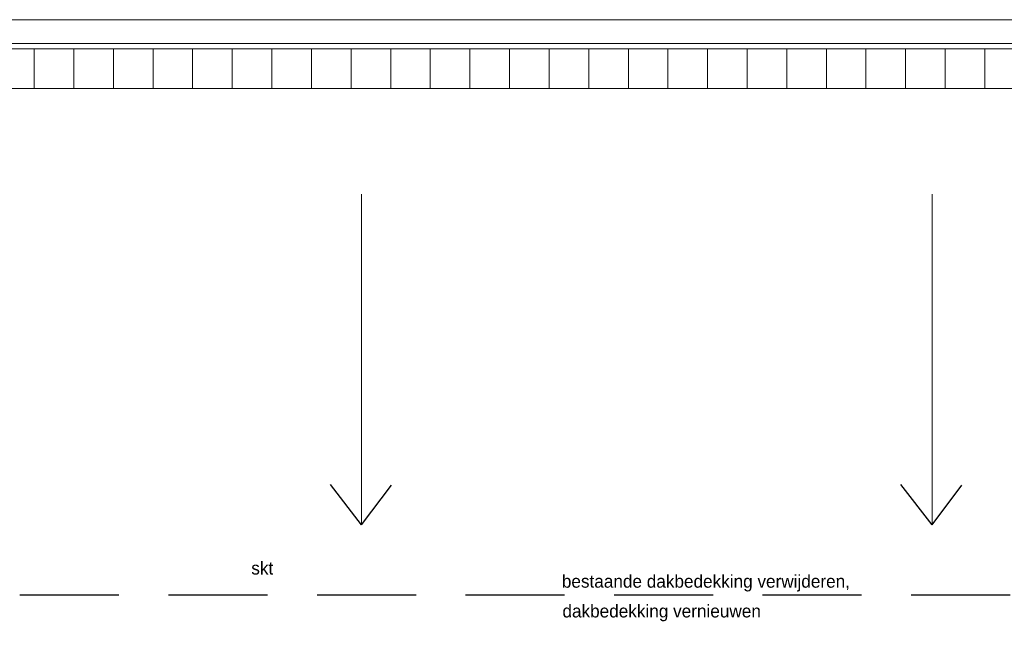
# Model space of a CAD drawing. Header units: millimetres. Extents: x -526411 to -400573, y 47353 to 130199.
# Tile 541 of 543: x -425127 to -412698, y 114814 to 122567. Entities that reach past the tile are written whole.
import ezdxf

# ---------------------------------------------------------------- set-up
doc = ezdxf.new("R2010")
doc.units = ezdxf.units.MM
doc.linetypes.add('IMPORT-AI-Linetype-3 _4_', pattern=[84.433218, 56.288812, -28.144406])
doc.layers.add('01_ALGEMEEN', color=7, linetype='Continuous', lineweight=18)
doc.layers.add('m-pg-03_AI_dwg', color=8, linetype='Continuous', lineweight=18)
doc.styles.add('Frutiger', font='Frutrg__0.ttf', dxfattribs={"height": 7.29503})

# ---------------------------------------------------------------- blocks, each defined once
blk = doc.blocks.new('m-pg-03_AI_dwg_block 2109-641075-3e Verdieping - Percelen telling LI')
at = {"layer": '01_ALGEMEEN', "color": 213, "lineweight": 13}
blk.add_line((2027.15, 1570.81), (2027.15, 1382.83), dxfattribs=at)
blk = doc.blocks.new('m-pg-03_AI_dwg_block 2110-641076-3e Verdieping - Percelen telling LI')
at = {"layer": '01_ALGEMEEN', "color": 253, "lineweight": 25}
blk.add_line((2027.15, 1382.83), (2009.39, 1405.72), dxfattribs=at)
blk = doc.blocks.new('m-pg-03_AI_dwg_block 2111-641077-3e Verdieping - Percelen telling LI')
at = {"layer": '01_ALGEMEEN', "color": 253, "lineweight": 25}
blk.add_line((2027.15, 1382.83), (2044.12, 1405.41), dxfattribs=at)
blk = doc.blocks.new('m-pg-03_AI_dwg_block 2108-641078-3e Verdieping - Percelen telling LI')
for name in ['m-pg-03_AI_dwg_block 2109-641075-3e Verdieping - Percelen telling LI', 'm-pg-03_AI_dwg_block 2110-641076-3e Verdieping - Percelen telling LI', 'm-pg-03_AI_dwg_block 2111-641077-3e Verdieping - Percelen telling LI']:
    blk.add_blockref(name, (0, 0))
blk = doc.blocks.new('m-pg-03_AI_dwg_block 2117-641083-3e Verdieping - Percelen telling LI')
at = {"layer": '01_ALGEMEEN', "color": 213, "lineweight": 13}
blk.add_line((2351.37, 1570.81), (2351.37, 1382.83), dxfattribs=at)
blk = doc.blocks.new('m-pg-03_AI_dwg_block 2118-641084-3e Verdieping - Percelen telling LI')
at = {"layer": '01_ALGEMEEN', "color": 253, "lineweight": 25}
blk.add_line((2351.37, 1382.83), (2333.61, 1405.72), dxfattribs=at)
blk = doc.blocks.new('m-pg-03_AI_dwg_block 2119-641085-3e Verdieping - Percelen telling LI')
at = {"layer": '01_ALGEMEEN', "color": 253, "lineweight": 25}
blk.add_line((2351.37, 1382.83), (2368.34, 1405.41), dxfattribs=at)
blk = doc.blocks.new('m-pg-03_AI_dwg_block 2116-641086-3e Verdieping - Percelen telling LI')
for name in ['m-pg-03_AI_dwg_block 2117-641083-3e Verdieping - Percelen telling LI', 'm-pg-03_AI_dwg_block 2118-641084-3e Verdieping - Percelen telling LI', 'm-pg-03_AI_dwg_block 2119-641085-3e Verdieping - Percelen telling LI']:
    blk.add_blockref(name, (0, 0))
blk = doc.blocks.new('m-pg-03_AI_dwg_block 2145-641112-3e Verdieping - Percelen telling LI')
at = {"layer": '01_ALGEMEEN', "color": 133, "flags": 128}
blk.add_lwpolyline([(1439.8, 1670.16), (2938.42, 1670.16), (2938.42, 1015.39), (1439.8, 1015.39), (1439.8, 1064.93), (1453.31, 1064.93), (1453.31, 1028.9), (2924.92, 1028.9), (2924.92, 1656.65), (1453.31, 1656.65), (1453.31, 1301.78), (1439.8, 1301.78)], close=True, dxfattribs=at)
blk = doc.blocks.new('m-pg-03_AI_dwg_block 2155-641122-3e Verdieping - Percelen telling LI')
at = {"layer": '01_ALGEMEEN', "color": 253, "linetype": 'IMPORT-AI-Linetype-3 _4_', "lineweight": 25}
blk.add_line((2902.4, 1342.78), (1475.82, 1342.78), dxfattribs=at)
blk = doc.blocks.new('m-pg-03_AI_dwg_block 2159-641126-3e Verdieping - Percelen telling LI')
at = {"layer": '01_ALGEMEEN', "char_height": 7.295, "attachment_point": 1, "line_spacing_factor": 1.017696, "style": 'Frutiger'}
for s, insert, width in [('bestaande dakbedekking verwijderen,', (2140.95, 1354.28), 219.4703), ('dakbedekking vernieuwen', (2141.29, 1337.35), 152.6087)]:
    blk.add_mtext(s, dxfattribs=dict(at, insert=insert, width=width))
blk = doc.blocks.new('m-pg-03_AI_dwg_block 2176-641143-3e Verdieping - Percelen telling LI')
at = {"layer": '01_ALGEMEEN', "insert": (1964.42, 1361.76), "char_height": 7.295, "width": 16.4222, "attachment_point": 1, "line_spacing_factor": 1.017696, "style": 'Frutiger'}
blk.add_mtext('skt', dxfattribs=at)
blk = doc.blocks.new('m-pg-03_AI_dwg_block 2005-641148-3e Verdieping - Percelen telling LI')
for name in ['m-pg-03_AI_dwg_block 2145-641112-3e Verdieping - Percelen telling LI', 'm-pg-03_AI_dwg_block 2108-641078-3e Verdieping - Percelen telling LI', 'm-pg-03_AI_dwg_block 2116-641086-3e Verdieping - Percelen telling LI', 'm-pg-03_AI_dwg_block 2176-641143-3e Verdieping - Percelen telling LI', 'm-pg-03_AI_dwg_block 2159-641126-3e Verdieping - Percelen telling LI', 'm-pg-03_AI_dwg_block 2155-641122-3e Verdieping - Percelen telling LI']:
    blk.add_blockref(name, (0, 0))
blk = doc.blocks.new('m-pg-03_AI_dwg_block 2-641149-3e Verdieping - Percelen telling LI')
blk.add_blockref('m-pg-03_AI_dwg_block 2005-641148-3e Verdieping - Percelen telling LI', (0, 0))
blk = doc.blocks.new('m-pg-03_AI_dwg_block 3735-642703-3e Verdieping - Percelen telling LI')
at = {"layer": '01_ALGEMEEN', "color": 9, "lineweight": 9, "flags": 128}
blk.add_lwpolyline([(2403.9, 1653.5), (2381.39, 1653.5), (2381.39, 1630.98), (2403.9, 1630.98)], close=True, dxfattribs=at)
blk = doc.blocks.new('m-pg-03_AI_dwg_block 3734-642704-3e Verdieping - Percelen telling LI')
blk.add_blockref('m-pg-03_AI_dwg_block 3735-642703-3e Verdieping - Percelen telling LI', (0, 0))
blk = doc.blocks.new('m-pg-03_AI_dwg_block 3737-642705-3e Verdieping - Percelen telling LI')
at = {"layer": '01_ALGEMEEN', "color": 9, "lineweight": 9, "flags": 128}
blk.add_lwpolyline([(2381.39, 1653.5), (2358.87, 1653.5), (2358.87, 1630.98), (2381.39, 1630.98)], close=True, dxfattribs=at)
blk = doc.blocks.new('m-pg-03_AI_dwg_block 3736-642706-3e Verdieping - Percelen telling LI')
blk.add_blockref('m-pg-03_AI_dwg_block 3737-642705-3e Verdieping - Percelen telling LI', (0, 0))
blk = doc.blocks.new('m-pg-03_AI_dwg_block 3739-642707-3e Verdieping - Percelen telling LI')
at = {"layer": '01_ALGEMEEN', "color": 9, "lineweight": 9, "flags": 128}
blk.add_lwpolyline([(2358.87, 1653.5), (2336.36, 1653.5), (2336.36, 1630.98), (2358.87, 1630.98)], close=True, dxfattribs=at)
blk = doc.blocks.new('m-pg-03_AI_dwg_block 3738-642708-3e Verdieping - Percelen telling LI')
blk.add_blockref('m-pg-03_AI_dwg_block 3739-642707-3e Verdieping - Percelen telling LI', (0, 0))
blk = doc.blocks.new('m-pg-03_AI_dwg_block 3741-642709-3e Verdieping - Percelen telling LI')
at = {"layer": '01_ALGEMEEN', "color": 9, "lineweight": 9, "flags": 128}
blk.add_lwpolyline([(2336.36, 1653.5), (2313.84, 1653.5), (2313.84, 1630.98), (2336.36, 1630.98)], close=True, dxfattribs=at)
blk = doc.blocks.new('m-pg-03_AI_dwg_block 3740-642710-3e Verdieping - Percelen telling LI')
blk.add_blockref('m-pg-03_AI_dwg_block 3741-642709-3e Verdieping - Percelen telling LI', (0, 0))
blk = doc.blocks.new('m-pg-03_AI_dwg_block 3743-642711-3e Verdieping - Percelen telling LI')
at = {"layer": '01_ALGEMEEN', "color": 9, "lineweight": 9, "flags": 128}
blk.add_lwpolyline([(2313.84, 1653.5), (2291.33, 1653.5), (2291.33, 1630.98), (2313.84, 1630.98)], close=True, dxfattribs=at)
blk = doc.blocks.new('m-pg-03_AI_dwg_block 3742-642712-3e Verdieping - Percelen telling LI')
blk.add_blockref('m-pg-03_AI_dwg_block 3743-642711-3e Verdieping - Percelen telling LI', (0, 0))
blk = doc.blocks.new('m-pg-03_AI_dwg_block 3745-642713-3e Verdieping - Percelen telling LI')
at = {"layer": '01_ALGEMEEN', "color": 9, "lineweight": 9, "flags": 128}
blk.add_lwpolyline([(2291.33, 1653.5), (2268.81, 1653.5), (2268.81, 1630.98), (2291.33, 1630.98)], close=True, dxfattribs=at)
blk = doc.blocks.new('m-pg-03_AI_dwg_block 3744-642714-3e Verdieping - Percelen telling LI')
blk.add_blockref('m-pg-03_AI_dwg_block 3745-642713-3e Verdieping - Percelen telling LI', (0, 0))
blk = doc.blocks.new('m-pg-03_AI_dwg_block 3747-642715-3e Verdieping - Percelen telling LI')
at = {"layer": '01_ALGEMEEN', "color": 9, "lineweight": 9, "flags": 128}
blk.add_lwpolyline([(2268.81, 1653.5), (2246.29, 1653.5), (2246.29, 1630.98), (2268.81, 1630.98)], close=True, dxfattribs=at)
blk = doc.blocks.new('m-pg-03_AI_dwg_block 3746-642716-3e Verdieping - Percelen telling LI')
blk.add_blockref('m-pg-03_AI_dwg_block 3747-642715-3e Verdieping - Percelen telling LI', (0, 0))
blk = doc.blocks.new('m-pg-03_AI_dwg_block 3749-642717-3e Verdieping - Percelen telling LI')
at = {"layer": '01_ALGEMEEN', "color": 9, "lineweight": 9, "flags": 128}
blk.add_lwpolyline([(2246.29, 1653.5), (2223.78, 1653.5), (2223.78, 1630.98), (2246.29, 1630.98)], close=True, dxfattribs=at)
blk = doc.blocks.new('m-pg-03_AI_dwg_block 3748-642718-3e Verdieping - Percelen telling LI')
blk.add_blockref('m-pg-03_AI_dwg_block 3749-642717-3e Verdieping - Percelen telling LI', (0, 0))
blk = doc.blocks.new('m-pg-03_AI_dwg_block 3751-642719-3e Verdieping - Percelen telling LI')
at = {"layer": '01_ALGEMEEN', "color": 9, "lineweight": 9, "flags": 128}
blk.add_lwpolyline([(2223.78, 1653.5), (2201.26, 1653.5), (2201.26, 1630.98), (2223.78, 1630.98)], close=True, dxfattribs=at)
blk = doc.blocks.new('m-pg-03_AI_dwg_block 3750-642720-3e Verdieping - Percelen telling LI')
blk.add_blockref('m-pg-03_AI_dwg_block 3751-642719-3e Verdieping - Percelen telling LI', (0, 0))
blk = doc.blocks.new('m-pg-03_AI_dwg_block 3753-642721-3e Verdieping - Percelen telling LI')
at = {"layer": '01_ALGEMEEN', "color": 9, "lineweight": 9, "flags": 128}
blk.add_lwpolyline([(2201.26, 1653.5), (2178.75, 1653.5), (2178.75, 1630.98), (2201.26, 1630.98)], close=True, dxfattribs=at)
blk = doc.blocks.new('m-pg-03_AI_dwg_block 3752-642722-3e Verdieping - Percelen telling LI')
blk.add_blockref('m-pg-03_AI_dwg_block 3753-642721-3e Verdieping - Percelen telling LI', (0, 0))
blk = doc.blocks.new('m-pg-03_AI_dwg_block 3755-642723-3e Verdieping - Percelen telling LI')
at = {"layer": '01_ALGEMEEN', "color": 9, "lineweight": 9, "flags": 128}
blk.add_lwpolyline([(2178.75, 1653.5), (2156.23, 1653.5), (2156.23, 1630.98), (2178.75, 1630.98)], close=True, dxfattribs=at)
blk = doc.blocks.new('m-pg-03_AI_dwg_block 3754-642724-3e Verdieping - Percelen telling LI')
blk.add_blockref('m-pg-03_AI_dwg_block 3755-642723-3e Verdieping - Percelen telling LI', (0, 0))
blk = doc.blocks.new('m-pg-03_AI_dwg_block 3757-642725-3e Verdieping - Percelen telling LI')
at = {"layer": '01_ALGEMEEN', "color": 9, "lineweight": 9, "flags": 128}
blk.add_lwpolyline([(2156.23, 1653.5), (2133.72, 1653.5), (2133.72, 1630.98), (2156.23, 1630.98)], close=True, dxfattribs=at)
blk = doc.blocks.new('m-pg-03_AI_dwg_block 3756-642726-3e Verdieping - Percelen telling LI')
blk.add_blockref('m-pg-03_AI_dwg_block 3757-642725-3e Verdieping - Percelen telling LI', (0, 0))
blk = doc.blocks.new('m-pg-03_AI_dwg_block 3759-642727-3e Verdieping - Percelen telling LI')
at = {"layer": '01_ALGEMEEN', "color": 9, "lineweight": 9, "flags": 128}
blk.add_lwpolyline([(2133.72, 1653.5), (2111.2, 1653.5), (2111.2, 1630.98), (2133.72, 1630.98)], close=True, dxfattribs=at)
blk = doc.blocks.new('m-pg-03_AI_dwg_block 3758-642728-3e Verdieping - Percelen telling LI')
blk.add_blockref('m-pg-03_AI_dwg_block 3759-642727-3e Verdieping - Percelen telling LI', (0, 0))
blk = doc.blocks.new('m-pg-03_AI_dwg_block 3761-642729-3e Verdieping - Percelen telling LI')
at = {"layer": '01_ALGEMEEN', "color": 9, "lineweight": 9, "flags": 128}
blk.add_lwpolyline([(2111.2, 1653.5), (2088.69, 1653.5), (2088.69, 1630.98), (2111.2, 1630.98)], close=True, dxfattribs=at)
blk = doc.blocks.new('m-pg-03_AI_dwg_block 3760-642730-3e Verdieping - Percelen telling LI')
blk.add_blockref('m-pg-03_AI_dwg_block 3761-642729-3e Verdieping - Percelen telling LI', (0, 0))
blk = doc.blocks.new('m-pg-03_AI_dwg_block 3763-642731-3e Verdieping - Percelen telling LI')
at = {"layer": '01_ALGEMEEN', "color": 9, "lineweight": 9, "flags": 128}
blk.add_lwpolyline([(2088.69, 1653.5), (2066.17, 1653.5), (2066.17, 1630.98), (2088.69, 1630.98)], close=True, dxfattribs=at)
blk = doc.blocks.new('m-pg-03_AI_dwg_block 3762-642732-3e Verdieping - Percelen telling LI')
blk.add_blockref('m-pg-03_AI_dwg_block 3763-642731-3e Verdieping - Percelen telling LI', (0, 0))
blk = doc.blocks.new('m-pg-03_AI_dwg_block 3765-642733-3e Verdieping - Percelen telling LI')
at = {"layer": '01_ALGEMEEN', "color": 9, "lineweight": 9, "flags": 128}
blk.add_lwpolyline([(2066.17, 1653.5), (2043.66, 1653.5), (2043.66, 1630.98), (2066.17, 1630.98)], close=True, dxfattribs=at)
blk = doc.blocks.new('m-pg-03_AI_dwg_block 3764-642734-3e Verdieping - Percelen telling LI')
blk.add_blockref('m-pg-03_AI_dwg_block 3765-642733-3e Verdieping - Percelen telling LI', (0, 0))
blk = doc.blocks.new('m-pg-03_AI_dwg_block 3767-642735-3e Verdieping - Percelen telling LI')
at = {"layer": '01_ALGEMEEN', "color": 9, "lineweight": 9, "flags": 128}
blk.add_lwpolyline([(2043.66, 1653.5), (2021.14, 1653.5), (2021.14, 1630.98), (2043.66, 1630.98)], close=True, dxfattribs=at)
blk = doc.blocks.new('m-pg-03_AI_dwg_block 3766-642736-3e Verdieping - Percelen telling LI')
blk.add_blockref('m-pg-03_AI_dwg_block 3767-642735-3e Verdieping - Percelen telling LI', (0, 0))
blk = doc.blocks.new('m-pg-03_AI_dwg_block 3769-642737-3e Verdieping - Percelen telling LI')
at = {"layer": '01_ALGEMEEN', "color": 9, "lineweight": 9, "flags": 128}
blk.add_lwpolyline([(2021.14, 1653.5), (1998.62, 1653.5), (1998.62, 1630.98), (2021.14, 1630.98)], close=True, dxfattribs=at)
blk = doc.blocks.new('m-pg-03_AI_dwg_block 3768-642738-3e Verdieping - Percelen telling LI')
blk.add_blockref('m-pg-03_AI_dwg_block 3769-642737-3e Verdieping - Percelen telling LI', (0, 0))
blk = doc.blocks.new('m-pg-03_AI_dwg_block 3771-642739-3e Verdieping - Percelen telling LI')
at = {"layer": '01_ALGEMEEN', "color": 9, "lineweight": 9, "flags": 128}
blk.add_lwpolyline([(1998.62, 1653.5), (1976.11, 1653.5), (1976.11, 1630.98), (1998.62, 1630.98)], close=True, dxfattribs=at)
blk = doc.blocks.new('m-pg-03_AI_dwg_block 3770-642740-3e Verdieping - Percelen telling LI')
blk.add_blockref('m-pg-03_AI_dwg_block 3771-642739-3e Verdieping - Percelen telling LI', (0, 0))
blk = doc.blocks.new('m-pg-03_AI_dwg_block 3773-642741-3e Verdieping - Percelen telling LI')
at = {"layer": '01_ALGEMEEN', "color": 9, "lineweight": 9, "flags": 128}
blk.add_lwpolyline([(1976.11, 1653.5), (1953.59, 1653.5), (1953.59, 1630.98), (1976.11, 1630.98)], close=True, dxfattribs=at)
blk = doc.blocks.new('m-pg-03_AI_dwg_block 3772-642742-3e Verdieping - Percelen telling LI')
blk.add_blockref('m-pg-03_AI_dwg_block 3773-642741-3e Verdieping - Percelen telling LI', (0, 0))
blk = doc.blocks.new('m-pg-03_AI_dwg_block 3775-642743-3e Verdieping - Percelen telling LI')
at = {"layer": '01_ALGEMEEN', "color": 9, "lineweight": 9, "flags": 128}
blk.add_lwpolyline([(1953.59, 1653.5), (1931.08, 1653.5), (1931.08, 1630.98), (1953.59, 1630.98)], close=True, dxfattribs=at)
blk = doc.blocks.new('m-pg-03_AI_dwg_block 3774-642744-3e Verdieping - Percelen telling LI')
blk.add_blockref('m-pg-03_AI_dwg_block 3775-642743-3e Verdieping - Percelen telling LI', (0, 0))
blk = doc.blocks.new('m-pg-03_AI_dwg_block 3777-642745-3e Verdieping - Percelen telling LI')
at = {"layer": '01_ALGEMEEN', "color": 9, "lineweight": 9, "flags": 128}
blk.add_lwpolyline([(1931.08, 1653.5), (1908.56, 1653.5), (1908.56, 1630.98), (1931.08, 1630.98)], close=True, dxfattribs=at)
blk = doc.blocks.new('m-pg-03_AI_dwg_block 3776-642746-3e Verdieping - Percelen telling LI')
blk.add_blockref('m-pg-03_AI_dwg_block 3777-642745-3e Verdieping - Percelen telling LI', (0, 0))
blk = doc.blocks.new('m-pg-03_AI_dwg_block 3779-642747-3e Verdieping - Percelen telling LI')
at = {"layer": '01_ALGEMEEN', "color": 9, "lineweight": 9, "flags": 128}
blk.add_lwpolyline([(1908.56, 1653.5), (1886.05, 1653.5), (1886.05, 1630.98), (1908.56, 1630.98)], close=True, dxfattribs=at)
blk = doc.blocks.new('m-pg-03_AI_dwg_block 3778-642748-3e Verdieping - Percelen telling LI')
blk.add_blockref('m-pg-03_AI_dwg_block 3779-642747-3e Verdieping - Percelen telling LI', (0, 0))
blk = doc.blocks.new('m-pg-03_AI_dwg_block 3781-642749-3e Verdieping - Percelen telling LI')
at = {"layer": '01_ALGEMEEN', "color": 9, "lineweight": 9, "flags": 128}
blk.add_lwpolyline([(1886.05, 1653.5), (1863.53, 1653.5), (1863.53, 1630.98), (1886.05, 1630.98)], close=True, dxfattribs=at)
blk = doc.blocks.new('m-pg-03_AI_dwg_block 3780-642750-3e Verdieping - Percelen telling LI')
blk.add_blockref('m-pg-03_AI_dwg_block 3781-642749-3e Verdieping - Percelen telling LI', (0, 0))
blk = doc.blocks.new('m-pg-03_AI_dwg_block 3783-642751-3e Verdieping - Percelen telling LI')
at = {"layer": '01_ALGEMEEN', "color": 9, "lineweight": 9, "flags": 128}
blk.add_lwpolyline([(1863.53, 1653.5), (1841.02, 1653.5), (1841.02, 1630.98), (1863.53, 1630.98)], close=True, dxfattribs=at)
blk = doc.blocks.new('m-pg-03_AI_dwg_block 3782-642752-3e Verdieping - Percelen telling LI')
blk.add_blockref('m-pg-03_AI_dwg_block 3783-642751-3e Verdieping - Percelen telling LI', (0, 0))
blk = doc.blocks.new('m-pg-03_AI_dwg_block 3785-642753-3e Verdieping - Percelen telling LI')
at = {"layer": '01_ALGEMEEN', "color": 9, "lineweight": 9, "flags": 128}
blk.add_lwpolyline([(1841.02, 1653.5), (1818.5, 1653.5), (1818.5, 1630.98), (1841.02, 1630.98)], close=True, dxfattribs=at)
blk = doc.blocks.new('m-pg-03_AI_dwg_block 3784-642754-3e Verdieping - Percelen telling LI')
blk.add_blockref('m-pg-03_AI_dwg_block 3785-642753-3e Verdieping - Percelen telling LI', (0, 0))
blk = doc.blocks.new('m-pg-03_AI_dwg-638970-3e Verdieping - Percelen telling LI')
for name in ['m-pg-03_AI_dwg_block 2-641149-3e Verdieping - Percelen telling LI', 'm-pg-03_AI_dwg_block 3784-642754-3e Verdieping - Percelen telling LI', 'm-pg-03_AI_dwg_block 3782-642752-3e Verdieping - Percelen telling LI', 'm-pg-03_AI_dwg_block 3780-642750-3e Verdieping - Percelen telling LI', 'm-pg-03_AI_dwg_block 3778-642748-3e Verdieping - Percelen telling LI', 'm-pg-03_AI_dwg_block 3776-642746-3e Verdieping - Percelen telling LI', 'm-pg-03_AI_dwg_block 3774-642744-3e Verdieping - Percelen telling LI', 'm-pg-03_AI_dwg_block 3772-642742-3e Verdieping - Percelen telling LI', 'm-pg-03_AI_dwg_block 3770-642740-3e Verdieping - Percelen telling LI', 'm-pg-03_AI_dwg_block 3768-642738-3e Verdieping - Percelen telling LI', 'm-pg-03_AI_dwg_block 3766-642736-3e Verdieping - Percelen telling LI', 'm-pg-03_AI_dwg_block 3764-642734-3e Verdieping - Percelen telling LI', 'm-pg-03_AI_dwg_block 3762-642732-3e Verdieping - Percelen telling LI', 'm-pg-03_AI_dwg_block 3760-642730-3e Verdieping - Percelen telling LI', 'm-pg-03_AI_dwg_block 3758-642728-3e Verdieping - Percelen telling LI', 'm-pg-03_AI_dwg_block 3756-642726-3e Verdieping - Percelen telling LI', 'm-pg-03_AI_dwg_block 3754-642724-3e Verdieping - Percelen telling LI', 'm-pg-03_AI_dwg_block 3752-642722-3e Verdieping - Percelen telling LI', 'm-pg-03_AI_dwg_block 3750-642720-3e Verdieping - Percelen telling LI', 'm-pg-03_AI_dwg_block 3748-642718-3e Verdieping - Percelen telling LI', 'm-pg-03_AI_dwg_block 3746-642716-3e Verdieping - Percelen telling LI', 'm-pg-03_AI_dwg_block 3744-642714-3e Verdieping - Percelen telling LI', 'm-pg-03_AI_dwg_block 3742-642712-3e Verdieping - Percelen telling LI', 'm-pg-03_AI_dwg_block 3740-642710-3e Verdieping - Percelen telling LI', 'm-pg-03_AI_dwg_block 3738-642708-3e Verdieping - Percelen telling LI', 'm-pg-03_AI_dwg_block 3736-642706-3e Verdieping - Percelen telling LI', 'm-pg-03_AI_dwg_block 3734-642704-3e Verdieping - Percelen telling LI']:
    blk.add_blockref(name, (0, 0))

msp = doc.modelspace()

# ---------------------------------------------------------------- block references
at = {"layer": 'm-pg-03_AI_dwg', "color": 133, "xscale": 22.2068924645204, "yscale": 22.2068924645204, "zscale": 22.2068924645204}
msp.add_blockref('m-pg-03_AI_dwg-638970-3e Verdieping - Percelen telling LI', (-465827, 85478), dxfattribs=at)

doc.saveas('drawing.dxf')
